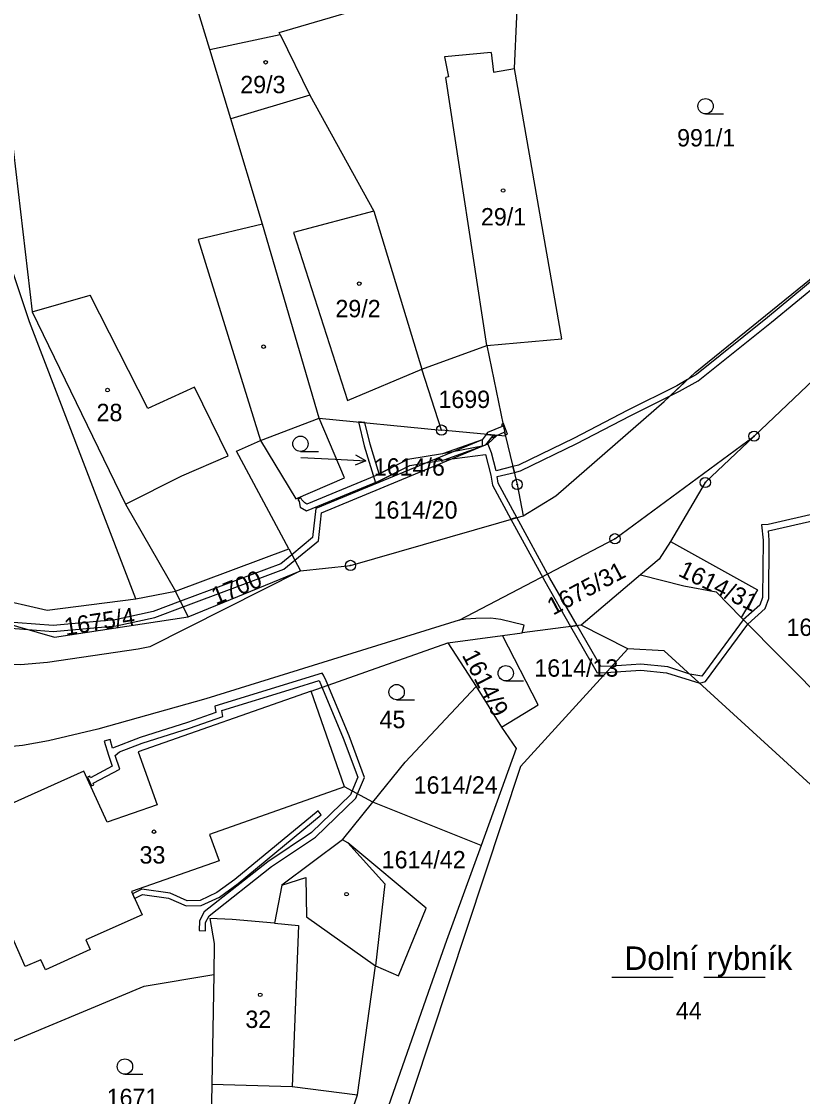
# Model space of a CAD drawing. Extents: x -680203 to -673936, y -1102717 to -1093650.
# Drawn here: x -676702.8 to -676626.4, y -1101089.1 to -1100983.9 of the extents above; entities that cross this region are included whole.
import ezdxf

# ---------------------------------------------------------------- set-up
doc = ezdxf.new("R2010")
doc.units = 0
for name, color, linetype in [('SOxx02xx_Koleje_param další_Popis10', 7, 'Continuous'), ('SOxx02xx_Staničení_Popis10', 7, 'Continuous'), ('SOxxxxxx_Koleje_hlavní_body_Popis10', 7, 'Continuous'), ('SOxxxxxx_Koleje_LN_parametry_Popis10', 7, 'Continuous'), ('SOxxxxxx_Koleje_param další_Popis10', 7, 'Continuous'), ('SOxxxxxx_Osa_bod_P', 7, 'Continuous'), ('SOxxxxxx_Staničení_Popis10', 7, 'Continuous'), ('x_prac', 7, 'Continuous')]:
    doc.layers.add(name, color=color, linetype=linetype)

msp = doc.modelspace()

# ---------------------------------------------------------------- linework, layer by layer
at = {"layer": 'SOxx02xx_Koleje_param další_Popis10'}
for centre, radius in [((-676661.71, -1101023.88), 0.5), ((-676661.71, -1101023.88), 0.0303), ((-676631.13, -1101024.48), 0.5), ((-676631.13, -1101024.48), 0.0303), ((-676654.31, -1101029.2), 0.5), ((-676635.9, -1101029.01), 0.5), ((-676654.31, -1101029.2), 0.0303), ((-676635.9, -1101029.01), 0.0303), ((-676644.74, -1101034.52), 0.5), ((-676644.74, -1101034.52), 0.0303), ((-676670.63, -1101037.13), 0.5), ((-676670.63, -1101037.13), 0.0303)]:
    msp.add_circle(centre, radius, dxfattribs=at)
at = {"layer": 'SOxx02xx_Staničení_Popis10'}
for p, q in [((-676675.47, -1101026.57), (-676672.13, -1101026.73)), ((-676669.13, -1101026.89), (-676670.11, -1101026.33)), ((-676672.13, -1101026.73), (-676669.13, -1101026.89)), ((-676669.13, -1101026.89), (-676670.16, -1101027.33))]:
    msp.add_line(p, q, dxfattribs=at)
at = {"layer": 'SOxxxxxx_Koleje_hlavní_body_Popis10'}
for p, q in [((-676635.87, -1100992.93), (-676634.12, -1100992.93)), ((-676675.52, -1101025.97), (-676673.77, -1101025.97)), ((-676655.43, -1101048.43), (-676653.68, -1101048.43)), ((-676666.11, -1101050.28), (-676664.36, -1101050.28)), ((-676645.04, -1101077.42), (-676639.04, -1101077.42)), ((-676636.04, -1101077.42), (-676630.04, -1101077.42)), ((-676692.7, -1101086.93), (-676690.95, -1101086.93))]:
    msp.add_line(p, q, dxfattribs=at)
for centre in [(-676635.87, -1100992.18), (-676675.52, -1101025.22), (-676655.43, -1101047.68), (-676666.11, -1101049.53), (-676692.7, -1101086.18)]:
    msp.add_circle(centre, 0.75, dxfattribs=at)
at = {"layer": 'SOxxxxxx_Koleje_LN_parametry_Popis10'}
for points in [[(-676616.07, -1101001.04), (-676625.05, -1101008.93), (-676629.81, -1101012.85), (-676636.76, -1101018.44), (-676637.64, -1101018.94), (-676639.33, -1101020.53), (-676638.42, -1101020.07), (-676636.61, -1101019.05), (-676629.43, -1101013.31), (-676624.67, -1101009.39), (-676615.65, -1101001.46), (-676613.97, -1100999.63), (-676613.37, -1100998.61), (-676614.13, -1100999.24)], [(-676654.73, -1101027.45), (-676654.59, -1101028.02), (-676653.98, -1101027.87), (-676648.48, -1101025.21), (-676643.26, -1101022.5), (-676639.33, -1101020.53), (-676637.64, -1101018.94), (-676638.7, -1101019.55), (-676643.54, -1101021.96), (-676648.74, -1101024.67), (-676654.18, -1101027.31)], [(-676669.28, -1101025.42), (-676668.18, -1101029.04), (-676664.82, -1101027.34), (-676661.45, -1101026.8), (-676657.38, -1101025.32), (-676656.63, -1101024.37), (-676657.34, -1101024.3), (-676657.74, -1101024.82), (-676661.61, -1101026.22), (-676665, -1101026.76), (-676667.82, -1101028.18), (-676668.7, -1101025.26), (-676669.22, -1101023.15), (-676669.85, -1101023.09)], [(-676657.21, -1101024.13), (-676657.34, -1101024.3), (-676656.29, -1101024.4), (-676655.58, -1101024.1), (-676655.48, -1101024.35), (-676655.27, -1101024.27), (-676655.64, -1101023.24), (-676655.7, -1101023.26), (-676655.86, -1101023.32), (-676655.78, -1101023.54)], [(-676667.88, -1101028.88), (-676664.82, -1101027.34), (-676661.45, -1101026.8), (-676657.42, -1101026.28), (-676656.89, -1101028.28), (-676656.74, -1101029.27), (-676654.92, -1101032.61), (-676654.33, -1101032.44), (-676656.16, -1101029.07), (-676656.26, -1101028.44), (-676654.59, -1101028.02), (-676654.73, -1101027.45), (-676656.38, -1101027.86), (-676656.84, -1101026.1), (-676657.22, -1101025.12), (-676656.83, -1101024.63), (-676656.29, -1101024.4), (-676657.34, -1101024.3), (-676657.74, -1101024.82), (-676657.73, -1101025.45), (-676661.61, -1101026.22), (-676665, -1101026.76), (-676668.12, -1101028.34), (-676674.89, -1101031.13), (-676675.1, -1101031), (-676675.38, -1101030.72), (-676675.49, -1101030.52), (-676675.77, -1101030.68), (-676675.66, -1101030.88), (-676675.56, -1101031.44), (-676674.93, -1101031.79)], [(-676651.62, -1101038.68), (-676649.08, -1101043.11), (-676648.44, -1101043.02), (-676651.1, -1101038.38), (-676654.33, -1101032.44), (-676654.92, -1101032.61)], [(-676695.97, -1101058.71), (-676695.74, -1101058.6), (-676695.81, -1101058.45), (-676693.2, -1101057.08), (-676693.67, -1101055.73), (-676693.24, -1101055.39), (-676691.02, -1101054.52), (-676686.37, -1101053.05), (-676683.12, -1101051.91), (-676683.22, -1101051.33), (-676676.21, -1101049.16), (-676673.69, -1101048.38), (-676671.33, -1101054.04), (-676669.9, -1101057.87), (-676670.32, -1101058.87), (-676670.61, -1101059.58), (-676674.43, -1101063.27), (-676678.72, -1101066.13), (-676684.95, -1101071.04), (-676685.4, -1101071.93), (-676685.43, -1101072.86), (-676684.83, -1101072.88), (-676684.8, -1101072.09), (-676684.47, -1101071.42), (-676678.36, -1101066.61), (-676674.05, -1101063.73), (-676670.11, -1101059.92), (-676669.93, -1101059.5), (-676669.26, -1101057.89), (-676670.77, -1101053.82), (-676673, -1101048.41), (-676673.28, -1101047.87), (-676673.39, -1101047.66), (-676683.9, -1101050.91), (-676683.8, -1101051.51), (-676686.57, -1101052.49), (-676691.22, -1101053.96), (-676693.91, -1101055.01), (-676694.16, -1101054.18), (-676694.74, -1101054.34), (-676694.31, -1101055.71), (-676693.94, -1101056.78), (-676696.07, -1101057.91), (-676696.14, -1101057.77), (-676696.35, -1101057.87)], [(-676673.48, -1101061.53), (-676673.79, -1101061.14), (-676681.93, -1101067.86), (-676683.71, -1101069.15), (-676685.35, -1101069.91), (-676686.62, -1101069.95), (-676688.29, -1101069.21), (-676691.05, -1101068.82), (-676691.96, -1101069.28), (-676691.75, -1101069.74), (-676690.97, -1101069.34), (-676688.43, -1101069.69), (-676686.72, -1101070.45), (-676685.23, -1101070.41), (-676683.45, -1101069.59), (-676681.62, -1101068.26)]]:
    msp.add_lwpolyline(points, close=True, dxfattribs=at)
for points in [[(-676705.18, -1101043.18), (-676702.16, -1101043.41), (-676699.73, -1101043.6), (-676693.56, -1101043.05), (-676689.77, -1101042.22), (-676687, -1101041.18), (-676677.15, -1101037.49), (-676676.08, -1101036.62), (-676673.77, -1101034.71), (-676673.46, -1101031.97), (-676657.17, -1101025.23), (-676656.29, -1101024.4), (-676657.34, -1101024.3), (-676657.74, -1101024.82), (-676674.02, -1101031.55), (-676674.33, -1101034.41), (-676676.37, -1101036.08), (-676677.45, -1101036.97), (-676687.27, -1101040.64), (-676689.95, -1101041.64), (-676693.66, -1101042.45), (-676699.73, -1101043), (-676704.93, -1101042.62)], [(-676624.8, -1101031.99), (-676629.75, -1101033.13), (-676630.39, -1101033.15), (-676630.24, -1101034.67), (-676630.29, -1101040.26), (-676630.57, -1101041.01), (-676632.18, -1101042.45), (-676636.23, -1101047.96), (-676637.4, -1101047.78), (-676639.57, -1101047.04), (-676642.2, -1101046.78), (-676645.04, -1101046.98), (-676646.14, -1101047.03), (-676648.44, -1101043.02), (-676649.08, -1101043.11), (-676646.48, -1101047.63), (-676645.62, -1101047.61), (-676642.2, -1101047.38), (-676639.69, -1101047.64), (-676636.44, -1101048.66), (-676635.87, -1101048.48), (-676631.74, -1101042.89), (-676630.05, -1101041.35), (-676629.69, -1101040.38), (-676629.64, -1101034.65), (-676629.73, -1101033.74), (-676624.98, -1101032.65)]]:
    msp.add_lwpolyline(points, dxfattribs=at)
at = {"layer": 'SOxxxxxx_Koleje_param další_Popis10'}
for centre in [(-676678.93, -1100987.88), (-676655.69, -1101000.43), (-676669.77, -1101009.55), (-676679.13, -1101015.72), (-676694.4, -1101019.97), (-676689.85, -1101063.19), (-676671.01, -1101069.31), (-676679.46, -1101079.16)]:
    msp.add_circle(centre, 0.175, dxfattribs=at)
at = {"layer": 'SOxxxxxx_Staničení_Popis10'}
for p, q in [((-676677.62, -1100984.96), (-676667.01, -1100981.88)), ((-676677.51, -1100985.17), (-676677.62, -1100984.96)), ((-676656.86, -1100986.94), (-676661.42, -1100987.36)), ((-676661.42, -1100987.36), (-676661.04, -1100989.3)), ((-676656.86, -1100986.94), (-676656.63, -1100988.84)), ((-676656.63, -1100988.84), (-676654.57, -1100988.48)), ((-676661.04, -1100989.3), (-676661.3, -1100989.37)), ((-676657.27, -1101015.61), (-676661.3, -1100989.37)), ((-676668.35, -1101002.47), (-676676.21, -1101004.54)), ((-676679.24, -1101003.72), (-676685.55, -1101005.24)), ((-676685.55, -1101005.24), (-676679.44, -1101024.89)), ((-676676.21, -1101004.54), (-676670.93, -1101020.97)), ((-676701.78, -1101012.31), (-676696.09, -1101010.68)), ((-676690.46, -1101021.78), (-676696.09, -1101010.68)), ((-676670.93, -1101020.97), (-676663.63, -1101017.93)), ((-676685.88, -1101019.67), (-676690.46, -1101021.78)), ((-676682.6, -1101026.39), (-676685.88, -1101019.67)), ((-676687.12, -1101028.36), (-676682.6, -1101026.39)), ((-676692.63, -1101031.14), (-676687.12, -1101028.36)), ((-676671.22, -1101058.81), (-676684.42, -1101063.46)), ((-676684.42, -1101063.46), (-676683.49, -1101066.04)), ((-676670.87, -1101064.28), (-676667.26, -1101068.28)), ((-676683.49, -1101066.04), (-676692.06, -1101069.06)), ((-676677.35, -1101068.41), (-676674.98, -1101067.67)), ((-676674.98, -1101067.67), (-676674.93, -1101071.53)), ((-676667.26, -1101068.28), (-676668.19, -1101076.32)), ((-676692.06, -1101069.06), (-676691.03, -1101071.33)), ((-676691.03, -1101071.33), (-676696.53, -1101073.78)), ((-676674.93, -1101071.53), (-676668.19, -1101076.32)), ((-676678.05, -1101072.13), (-676675.71, -1101072.37)), ((-676675.71, -1101072.37), (-676676.33, -1101088.14)), ((-676702.45, -1101076.39), (-676703.89, -1101073.13)), ((-676696.53, -1101073.78), (-676696.09, -1101074.73)), ((-676696.09, -1101074.73), (-676700.48, -1101076.72)), ((-676700.93, -1101075.72), (-676702.45, -1101076.39)), ((-676700.48, -1101076.72), (-676700.93, -1101075.72))]:
    msp.add_line(p, q, dxfattribs=at)
at = {"layer": 'x_prac'}
for p, q in [((-676682.33, -1100993.43), (-676684.4, -1100986.63)), ((-676674.62, -1100991.09), (-676682.33, -1100993.43)), ((-676617.01, -1101011.07), (-676631.13, -1101024.48)), ((-676663.63, -1101017.93), (-676657.27, -1101015.61)), ((-676657.27, -1101015.61), (-676655.45, -1101024.48)), ((-676661.71, -1101023.88), (-676663.63, -1101017.93)), ((-676679.44, -1101024.89), (-676673.68, -1101022.72)), ((-676671.21, -1101028.57), (-676673.68, -1101022.72)), ((-676673.68, -1101022.72), (-676661.71, -1101023.88)), ((-676655.45, -1101024.48), (-676661.71, -1101023.88)), ((-676679.44, -1101024.89), (-676675.98, -1101030.6)), ((-676675.98, -1101030.6), (-676671.21, -1101028.57)), ((-676687.76, -1101039.65), (-676676.67, -1101035.52)), ((-676676.67, -1101035.52), (-676675.53, -1101037.65)), ((-676675.53, -1101037.65), (-676690.27, -1101045.09)), ((-676686.5, -1101042.17), (-676675.53, -1101037.65)), ((-676642.23, -1101038.06), (-676648.06, -1101042.97)), ((-676691.65, -1101040.41), (-676687.76, -1101039.65)), ((-676686.5, -1101042.17), (-676687.76, -1101039.65)), ((-676632.39, -1101042.24), (-676621.27, -1101053.44)), ((-676648.06, -1101042.97), (-676653.81, -1101043.74)), ((-676653.81, -1101043.74), (-676653.64, -1101042.99)), ((-676643.49, -1101045.28), (-676648.06, -1101042.97)), ((-676661.09, -1101044.69), (-676655.74, -1101044)), ((-676655.74, -1101044), (-676653.81, -1101043.74)), ((-676674.49, -1101049.45), (-676661.09, -1101044.69)), ((-676661.09, -1101044.69), (-676658.34, -1101048.97)), ((-676658.34, -1101048.97), (-676655.84, -1101052.96)), ((-676671.4, -1101063.98), (-676668.44, -1101060.3)), ((-676657.85, -1101064.53), (-676668.44, -1101060.3)), ((-676684, -1101077.16), (-676684.19, -1101087.91)), ((-676684.19, -1101087.91), (-676684.29, -1101093.82)), ((-676671.5, -1101093.51), (-676669.93, -1101088.96))]:
    msp.add_line(p, q, dxfattribs=at)
for points in [[(-676684.4, -1100986.63), (-676687.18, -1100977.53), (-676688.53, -1100973)], [(-676657.27, -1101015.61), (-676649.93, -1101014.94), (-676654.57, -1100988.48), (-676654.11, -1100978.29), (-676655.6, -1100973.71)], [(-676691.65, -1101040.41), (-676702.04, -1101013.28), (-676712.27, -1100982.74)], [(-676707.18, -1100983.48), (-676704.29, -1100990.78), (-676701.78, -1101012.31), (-676692.63, -1101031.14), (-676687.76, -1101039.65)], [(-676690.27, -1101045.09), (-676691.41, -1101045.34), (-676700.29, -1101046.63), (-676702.92, -1101046.85), (-676705.72, -1101046.82), (-676708.43, -1101046.59), (-676710.48, -1101046.18), (-676711.65, -1101045.86), (-676713.79, -1101045.03), (-676715.78, -1101044.11), (-676717.76, -1101042.97), (-676720.18, -1101041.24), (-676722.83, -1101038.9), (-676724.58, -1101036.97), (-676725.98, -1101034.99), (-676731.71, -1101025.14), (-676733.77, -1101020.57), (-676737.72, -1101012.28), (-676741.01, -1101005.57), (-676744.85, -1100997.96), (-676752.18, -1100984.45)], [(-676684.4, -1100986.63), (-676677.51, -1100985.17), (-676674.62, -1100991.09)], [(-676674.62, -1100991.09), (-676668.35, -1101002.47), (-676663.63, -1101017.93)], [(-676673.68, -1101022.72), (-676679.24, -1101003.72), (-676682.33, -1100993.43)], [(-676653.72, -1101032.27), (-676650.53, -1101030.32), (-676639.91, -1101021.07), (-676636.89, -1101018.24), (-676623.13, -1101007.08), (-676614.13, -1100999.24)], [(-676660, -1101042.48), (-676644.74, -1101034.52), (-676631.13, -1101024.48)], [(-676655.45, -1101024.48), (-676654.31, -1101029.2), (-676653.72, -1101032.27)], [(-676631.13, -1101024.48), (-676635.9, -1101029.01), (-676639.31, -1101034.78)], [(-676676.67, -1101035.52), (-676681.79, -1101025.96), (-676679.44, -1101024.89)], [(-676675.53, -1101037.65), (-676670.63, -1101037.13), (-676653.72, -1101032.27)], [(-676639.31, -1101034.78), (-676640.42, -1101036.5), (-676642.23, -1101038.06)], [(-676639.31, -1101034.78), (-676630.78, -1101039.51), (-676632.39, -1101042.24)], [(-676642.23, -1101038.06), (-676638, -1101039.11), (-676634.82, -1101039.7), (-676632.39, -1101042.24)], [(-676705.73, -1101040.26), (-676700.3, -1101041.51), (-676691.65, -1101040.41)], [(-676704.93, -1101042.62), (-676699.61, -1101044.14), (-676686.5, -1101042.17)], [(-676653.64, -1101042.99), (-676655.9, -1101042.41), (-676656.89, -1101042.29), (-676658.37, -1101042.32), (-676659.37, -1101042.39), (-676660, -1101042.48)], [(-676660, -1101042.48), (-676684.79, -1101050.18), (-676695.34, -1101053.17), (-676700.19, -1101054.3), (-676702.74, -1101054.77), (-676703.74, -1101054.84), (-676708.22, -1101054.87), (-676709.21, -1101054.94), (-676715.33, -1101054.63), (-676721.93, -1101051.98)], [(-676655.84, -1101052.96), (-676652.27, -1101050.76), (-676655.74, -1101044)], [(-676643.49, -1101045.28), (-676654, -1101056.81), (-676666.24, -1101093.85)], [(-676604.07, -1101096.4), (-676606.71, -1101089.51), (-676622.97, -1101060.99), (-676639.91, -1101045.48), (-676643.49, -1101045.28)], [(-676674.49, -1101049.45), (-676691.41, -1101055.39), (-676689.56, -1101060.56), (-676694.43, -1101062.27), (-676696.73, -1101057.28), (-676713.24, -1101064.68), (-676714.55, -1101065.28)], [(-676668.44, -1101060.3), (-676671.22, -1101058.81), (-676674.49, -1101049.45)], [(-676668.44, -1101060.3), (-676665.28, -1101056.4), (-676658.34, -1101048.97)], [(-676655.84, -1101052.96), (-676654.42, -1101055.04), (-676657.85, -1101064.53)], [(-676671.4, -1101063.98), (-676677.35, -1101068.41), (-676678.05, -1101072.13), (-676682.2, -1101071.78), (-676684.4, -1101071.69)], [(-676669.93, -1101088.96), (-676668.19, -1101076.32), (-676665.94, -1101077.31), (-676663.22, -1101070.69), (-676670.87, -1101064.28), (-676671.4, -1101063.98)], [(-676657.85, -1101064.53), (-676661.22, -1101073.83), (-676662.82, -1101078.39), (-676668.27, -1101093.95)], [(-676684.4, -1101071.69), (-676683.96, -1101074.12), (-676684, -1101077.16)], [(-676712.02, -1101075.07), (-676705.32, -1101084.34), (-676690.82, -1101078.3), (-676684, -1101077.16)], [(-676684.19, -1101087.91), (-676676.33, -1101088.14), (-676669.93, -1101088.96)]]:
    msp.add_lwpolyline(points, dxfattribs=at)

# ---------------------------------------------------------------- texts
at = {"layer": 'SOxx02xx_Staničení_Popis10'}
msp.add_text('Dolní rybník', height=2.3, dxfattribs=at).set_placement((-676643.8, -1101076.72))
at = {"layer": 'SOxxxxxx_Osa_bod_P'}
for s, p in [('29/3', (-676681.41, -1100990.91)), ('991/1', (-676638.66, -1100996.12)), ('29/1', (-676657.86, -1101003.85)), ('29/2', (-676672.1, -1101012.84)), ('1699', (-676662.02, -1101021.72)), ('28', (-676695.48, -1101023.01)), ('1614/6', (-676668.34, -1101028.34)), ('1614/20', (-676668.37, -1101032.55)), ('1614/7', (-676627.96, -1101044.03)), ('1614/13', (-676652.63, -1101048.02)), ('45', (-676667.78, -1101053.06)), ('1614/24', (-676664.44, -1101059.47)), ('33', (-676691.27, -1101066.31)), ('1614/42', (-676667.57, -1101066.78)), ('44', (-676638.78, -1101081.56)), ('32', (-676680.91, -1101082.4)), ('1671', (-676694.49, -1101090.05))]:
    msp.add_text(s, height=1.7, dxfattribs=at).set_placement(p)
for s, rotation, p in [('1675/31', 28, (-676650.8, -1101042.05)), ('1614/31', 334, (-676638.65, -1101038.1)), ('1700', 22, (-676683.81, -1101041.01)), ('1675/4', 9, (-676698.5, -1101044)), ('1614/9', 297, (-676659.75, -1101045.91))]:
    msp.add_text(s, height=1.7, rotation=rotation, dxfattribs=at).set_placement(p)

doc.saveas('drawing.dxf')
